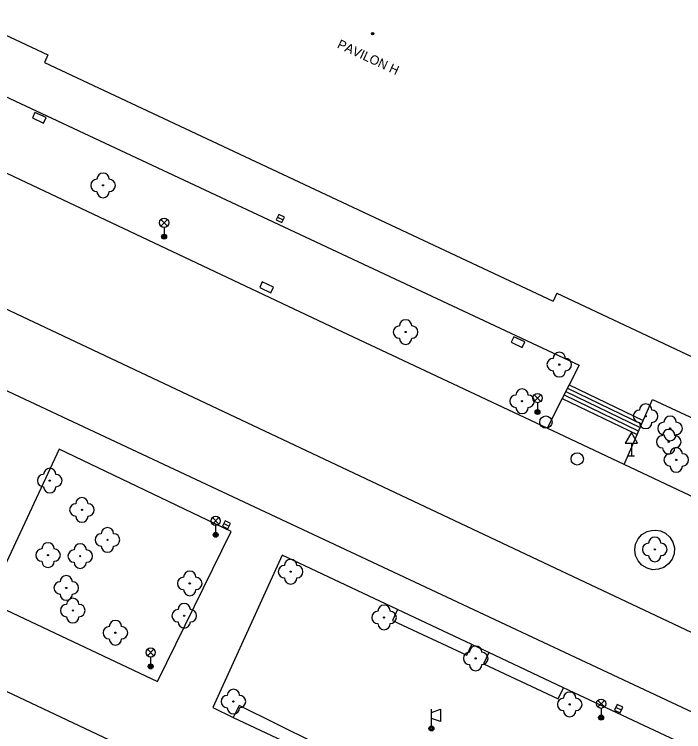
# Model space of a CAD drawing. Extents: x -600309 to -598967, y -1161267 to -1160292.
# Drawn here: x -600227.4 to -600173.1, y -1161199 to -1161140.8 of the extents above; entities that cross this region are included whole.
import ezdxf

# ---------------------------------------------------------------- set-up
doc = ezdxf.new("R2010")
doc.units = 0
for name, color, linetype in [('Level 10', 7, 'Continuous'), ('Level 11', 7, 'Continuous'), ('Level 22', 7, 'Continuous'), ('Level 24', 7, 'Continuous'), ('Level 27', 7, 'Continuous'), ('Level 33', 7, 'Continuous'), ('Level 34', 7, 'Continuous'), ('Level 39', 7, 'Continuous'), ('Level 41', 7, 'Continuous'), ('Level 5', 7, 'Continuous')]:
    doc.layers.add(name, color=color, linetype=linetype)

msp = doc.modelspace()

# ---------------------------------------------------------------- linework, layer by layer
at = {"layer": 'Level 10'}
for points in [[(-600200.76, -1161166.6), (-600232.34, -1161151.69)], [(-600250.82, -1161154), (-600114.85, -1161218.15)], [(-600184.19, -1161174.39), (-600200.76, -1161166.6)], [(-600177.93, -1161177.33), (-600184.19, -1161174.39)], [(-600167.8, -1161182.12), (-600177.93, -1161177.33)]]:
    msp.add_lwpolyline(points, dxfattribs=at)
at = {"layer": 'Level 11'}
for points in [[(-600229.9099, -1161146.68), (-600181.59, -1161169.3)], [(-600255.61, -1161158.43), (-600117.37, -1161223.23)], [(-600181.59, -1161169.3), (-600182.4, -1161170.87)], [(-600182.4, -1161170.87), (-600182.96, -1161171.98)], [(-600182.4, -1161170.87), (-600176.39, -1161173.78)], [(-600182.68, -1161171.42), (-600176.64, -1161174.35)], [(-600182.54, -1161171.15), (-600176.51, -1161174.07)], [(-600182.96, -1161171.98), (-600184.19, -1161174.39)], [(-600182.96, -1161171.98), (-600176.88, -1161174.92)], [(-600182.82, -1161171.7), (-600176.76, -1161174.64)], [(-600176.39, -1161173.78), (-600175.65, -1161172.08)], [(-600175.65, -1161172.08), (-600168.84, -1161175.2199)], [(-600176.88, -1161174.92), (-600176.39, -1161173.78)], [(-600177.93, -1161177.33), (-600176.88, -1161174.92)], [(-600223.76, -1161176.09), (-600229.54, -1161188.45)], [(-600209.8, -1161182.77), (-600223.76, -1161176.09)], [(-600126.58, -1161243.65), (-600265.52, -1161178.03)], [(-600215.78, -1161194.93), (-600209.8, -1161182.77)], [(-600175.38, -1161182.6599), (-600175.01, -1161182.7199), (-600174.58, -1161182.92), (-600174.23, -1161183.24), (-600173.99, -1161183.64), (-600173.87, -1161184.1), (-600173.9, -1161184.58), (-600174.05, -1161185.02), (-600174.34, -1161185.4), (-600174.7199, -1161185.68), (-600175.1599, -1161185.84), (-600175.64, -1161185.87), (-600176.09, -1161185.75), (-600176.5, -1161185.51), (-600176.82, -1161185.1599), (-600177.02, -1161184.73), (-600177.09, -1161184.26), (-600177.02, -1161183.79), (-600176.82, -1161183.37), (-600176.5, -1161183.01), (-600176.09, -1161182.77), (-600175.7199, -1161182.68), (-600175.38, -1161182.6599)], [(-600205.67, -1161184.68), (-600211.3, -1161197.05)], [(-600196.32, -1161189.09), (-600205.67, -1161184.68)], [(-600229.54, -1161188.45), (-600215.78, -1161194.93)], [(-600196.32, -1161189.09), (-600196.71, -1161189.98)], [(-600190.28, -1161191.94), (-600196.32, -1161189.09)], [(-600196.71, -1161189.98), (-600190.69, -1161192.8)], [(-600190.69, -1161192.8), (-600190.28, -1161191.94)], [(-600188.9099, -1161192.58), (-600190.28, -1161191.94)], [(-600188.9099, -1161192.58), (-600189.34, -1161193.5)], [(-600182.85, -1161195.44), (-600188.9099, -1161192.58)], [(-600189.34, -1161193.5), (-600183.28, -1161196.33)], [(-600183.28, -1161196.33), (-600182.85, -1161195.44)], [(-600173.75, -1161199.73), (-600182.85, -1161195.44)], [(-600211.3, -1161197.05), (-600209.63, -1161197.84)], [(-600209.1599, -1161196.87), (-600209.63, -1161197.84)], [(-600203.04, -1161199.9), (-600209.1599, -1161196.87)], [(-600209.63, -1161197.84), (-600203.48, -1161200.74)]]:
    msp.add_lwpolyline(points, dxfattribs=at)
at = {"layer": 'Level 22'}
for centre in [(-600220.19, -1161154.71), (-600195.6599, -1161166.6), (-600183.2, -1161169.24), (-600186.2199, -1161172.21), (-600176.2, -1161173.43), (-600174.2199, -1161174.4099), (-600174.33, -1161175.5), (-600173.7199, -1161176.9699), (-600224.51, -1161178.65), (-600221.9, -1161181.02), (-600219.83, -1161183.45), (-600175.46, -1161184.2199), (-600224.65, -1161184.69), (-600222.04, -1161184.77), (-600204.98, -1161186.03), (-600213.1599, -1161186.98), (-600223.17, -1161187.35), (-600222.64, -1161189.18), (-600213.61, -1161189.6), (-600197.4099, -1161189.74), (-600219.19, -1161190.98), (-600189.98, -1161193.06), (-600209.62, -1161196.56), (-600182.36, -1161196.79)]:
    msp.add_circle(centre, 0.05, dxfattribs=at)
for centre, start, end in [((-600220.19, -1161154.21), 0, 180), ((-600220.69, -1161154.71), 90, 270), ((-600219.69, -1161154.71), 270, 90), ((-600220.19, -1161155.21), 180, 0), ((-600195.6599, -1161166.1), 0, 180), ((-600196.1599, -1161166.6), 90, 270), ((-600195.1599, -1161166.6), 270, 90), ((-600195.6599, -1161167.1), 180, 0), ((-600183.2, -1161168.74), 0, 180), ((-600183.7, -1161169.24), 90, 270), ((-600182.7, -1161169.24), 270, 90), ((-600183.2, -1161169.74), 180, 0), ((-600186.2199, -1161171.71), 0, 180), ((-600186.7199, -1161172.21), 90, 270), ((-600185.7199, -1161172.21), 270, 90), ((-600186.2199, -1161172.71), 180, 0), ((-600176.2, -1161172.93), 0, 180), ((-600176.7, -1161173.43), 90, 270), ((-600175.7, -1161173.43), 270, 90), ((-600174.2199, -1161173.9099), 0, 180), ((-600176.2, -1161173.93), 180, 0), ((-600174.7199, -1161174.4099), 90, 270), ((-600173.7199, -1161174.4099), 270, 90), ((-600174.83, -1161175.5), 90, 270), ((-600174.33, -1161175), 0, 180), ((-600174.2199, -1161174.9099), 180, 0), ((-600173.83, -1161175.5), 270, 90), ((-600174.33, -1161176), 180, 0), ((-600173.7199, -1161176.4699), 0, 180), ((-600174.2199, -1161176.9699), 90, 270), ((-600173.2199, -1161176.9699), 270, 90), ((-600224.51, -1161178.15), 0, 180), ((-600173.7199, -1161177.4699), 180, 0), ((-600225.01, -1161178.65), 90, 270), ((-600224.01, -1161178.65), 270, 90), ((-600224.51, -1161179.15), 180, 0), ((-600221.9, -1161180.52), 0, 180), ((-600222.4, -1161181.02), 90, 270), ((-600221.4, -1161181.02), 270, 90), ((-600221.9, -1161181.52), 180, 0), ((-600219.83, -1161182.95), 0, 180), ((-600220.33, -1161183.45), 90, 270), ((-600219.33, -1161183.45), 270, 90), ((-600224.65, -1161184.19), 0, 180), ((-600222.04, -1161184.27), 0, 180), ((-600175.96, -1161184.2199), 90, 270), ((-600175.46, -1161183.7199), 0, 180), ((-600174.96, -1161184.2199), 270, 90), ((-600225.15, -1161184.69), 90, 270), ((-600224.15, -1161184.69), 270, 90), ((-600222.54, -1161184.77), 90, 270), ((-600221.54, -1161184.77), 270, 90), ((-600219.83, -1161183.95), 180, 0), ((-600175.46, -1161184.7199), 180, 0), ((-600224.65, -1161185.19), 180, 0), ((-600222.04, -1161185.27), 180, 0), ((-600205.48, -1161186.03), 90, 270), ((-600204.98, -1161185.53), 0, 180), ((-600204.48, -1161186.03), 270, 90), ((-600213.1599, -1161186.48), 0, 180), ((-600223.17, -1161186.85), 0, 180), ((-600213.6599, -1161186.98), 90, 270), ((-600212.6599, -1161186.98), 270, 90), ((-600204.98, -1161186.53), 180, 0), ((-600223.67, -1161187.35), 90, 270), ((-600222.67, -1161187.35), 270, 90), ((-600223.17, -1161187.85), 180, 0), ((-600213.1599, -1161187.48), 180, 0), ((-600222.64, -1161188.68), 0, 180), ((-600223.14, -1161189.18), 90, 270), ((-600222.14, -1161189.18), 270, 90), ((-600213.61, -1161189.1), 0, 180), ((-600197.4099, -1161189.24), 0, 180), ((-600214.11, -1161189.6), 90, 270), ((-600213.11, -1161189.6), 270, 90), ((-600197.9099, -1161189.74), 90, 270), ((-600196.9099, -1161189.74), 270, 90), ((-600222.64, -1161189.68), 180, 0), ((-600219.19, -1161190.48), 0, 180), ((-600213.61, -1161190.1), 180, 0), ((-600219.69, -1161190.98), 90, 270), ((-600218.69, -1161190.98), 270, 90), ((-600197.4099, -1161190.24), 180, 0), ((-600219.19, -1161191.48), 180, 0), ((-600189.98, -1161192.56), 0, 180), ((-600190.48, -1161193.06), 90, 270), ((-600189.48, -1161193.06), 270, 90), ((-600189.98, -1161193.56), 180, 0), ((-600209.62, -1161196.06), 0, 180), ((-600182.36, -1161196.29), 0, 180), ((-600210.12, -1161196.56), 90, 270), ((-600209.12, -1161196.56), 270, 90), ((-600182.86, -1161196.79), 90, 270), ((-600181.86, -1161196.79), 270, 90), ((-600209.62, -1161197.06), 180, 0), ((-600182.36, -1161197.29), 180, 0)]:
    msp.add_arc(centre, 0.5, start, end, dxfattribs=at)
at = {"layer": 'Level 24'}
for points in [[(-600225.9188, -1161149.2444), (-600225.0132, -1161149.6684), (-600224.8012, -1161149.2156), (-600225.7068, -1161148.7916)], [(-600207.4889, -1161162.9933), (-600206.584, -1161163.4191), (-600206.3711, -1161162.9667), (-600207.276, -1161162.5409)], [(-600187.1088, -1161167.4361), (-600186.2018, -1161167.8573), (-600185.9912, -1161167.4039), (-600186.8982, -1161166.9827)]]:
    msp.add_lwpolyline(points, close=True, dxfattribs=at)
at = {"layer": 'Level 27'}
for p, q in [((-600206.0456, -1161157.2922), (-600205.5944, -1161157.5078)), ((-600210.4056, -1161182.1223), (-600209.9544, -1161182.3377)), ((-600178.1639, -1161197.2466), (-600178.6161, -1161197.0334))]:
    msp.add_line(p, q, dxfattribs=at)
for points in [[(-600206.1534, -1161157.5178), (-600205.7022, -1161157.7334), (-600205.4866, -1161157.2822), (-600205.9378, -1161157.0666)], [(-600210.5133, -1161182.348), (-600210.062, -1161182.5633), (-600209.8467, -1161182.112), (-600210.298, -1161181.8967)], [(-600178.0572, -1161197.0205), (-600178.5095, -1161196.8072), (-600178.7228, -1161197.2595), (-600178.2705, -1161197.4728)]]:
    msp.add_lwpolyline(points, close=True, dxfattribs=at)
for centre in [(-600184.29, -1161173.9), (-600181.75, -1161176.89)]:
    msp.add_circle(centre, 0.5, dxfattribs=at)
at = {"layer": 'Level 33'}
for p, q in [((-600215.505, -1161158.01), (-600214.975, -1161157.48)), ((-600215.505, -1161157.48), (-600214.975, -1161158.01)), ((-600215.24, -1161158.12), (-600215.24, -1161158.87)), ((-600185.2349, -1161172.22), (-600184.7049, -1161171.69)), ((-600185.2349, -1161171.69), (-600184.7049, -1161172.22)), ((-600184.9699, -1161172.33), (-600184.9699, -1161173.08)), ((-600211.325, -1161182.18), (-600210.795, -1161181.65)), ((-600211.325, -1161181.65), (-600210.795, -1161182.18)), ((-600211.06, -1161182.29), (-600211.06, -1161183.04)), ((-600216.595, -1161192.85), (-600216.065, -1161192.32)), ((-600216.595, -1161192.32), (-600216.065, -1161192.85)), ((-600216.33, -1161192.96), (-600216.33, -1161193.71)), ((-600180.075, -1161197), (-600179.545, -1161196.47)), ((-600180.075, -1161196.47), (-600179.545, -1161197)), ((-600179.81, -1161197.11), (-600179.81, -1161197.86)), ((-600193.57, -1161198.54), (-600193.57, -1161197.19))]:
    msp.add_line(p, q, dxfattribs=at)
msp.add_lwpolyline([(-600193.57, -1161197.44), (-600192.82, -1161197.19), (-600192.82, -1161198.19), (-600193.57, -1161197.94)], dxfattribs=at)
for centre, radius in [((-600215.24, -1161157.745), 0.375), ((-600215.24, -1161158.87), 0.2), ((-600215.24, -1161158.87), 0.1445), ((-600215.24, -1161158.87), 0.0876), ((-600184.9699, -1161171.955), 0.375), ((-600184.9699, -1161173.08), 0.2), ((-600184.9699, -1161173.08), 0.1445), ((-600184.9699, -1161173.08), 0.0876), ((-600211.06, -1161181.915), 0.375), ((-600211.06, -1161183.04), 0.2), ((-600211.06, -1161183.04), 0.1445), ((-600211.06, -1161183.04), 0.0876), ((-600216.33, -1161192.585), 0.375), ((-600216.33, -1161193.71), 0.2), ((-600216.33, -1161193.71), 0.1445), ((-600216.33, -1161193.71), 0.0876), ((-600179.81, -1161196.735), 0.375), ((-600179.81, -1161197.86), 0.2), ((-600179.81, -1161197.86), 0.1445), ((-600179.81, -1161197.86), 0.0876), ((-600193.57, -1161198.74), 0.2), ((-600193.57, -1161198.74), 0.1445), ((-600193.57, -1161198.74), 0.0876)]:
    msp.add_circle(centre, radius, dxfattribs=at)
at = {"layer": 'Level 34'}
for p, q in [((-600177.35, -1161175.622), (-600177.35, -1161176.64)), ((-600177.6, -1161176.64), (-600177.1, -1161176.64))]:
    msp.add_line(p, q, dxfattribs=at)
msp.add_lwpolyline([(-600177.85, -1161175.622), (-600176.85, -1161175.622), (-600177.35, -1161174.756)], close=True, dxfattribs=at)
at = {"layer": 'Level 39'}
for radius in [0.09, 0.0398]:
    msp.add_circle((-600198.34, -1161142.42), radius, dxfattribs=at)
at = {"layer": 'Level 5'}
for points in [[(-600238.39, -1161137.67), (-600224.67, -1161144.13)], [(-600224.67, -1161144.13), (-600224.93, -1161144.74)], [(-600224.93, -1161144.74), (-600183.7, -1161164.11)], [(-600183.4, -1161163.46), (-600183.7, -1161164.11)], [(-600183.4, -1161163.46), (-600169.67, -1161169.9099)]]:
    msp.add_lwpolyline(points, dxfattribs=at)

# ---------------------------------------------------------------- texts
at = {"layer": 'Level 41'}
msp.add_text('PAVILON H', height=0.75, rotation=335.12, dxfattribs=at).set_placement((-600201.27, -1161143.53))

doc.saveas('drawing.dxf')
